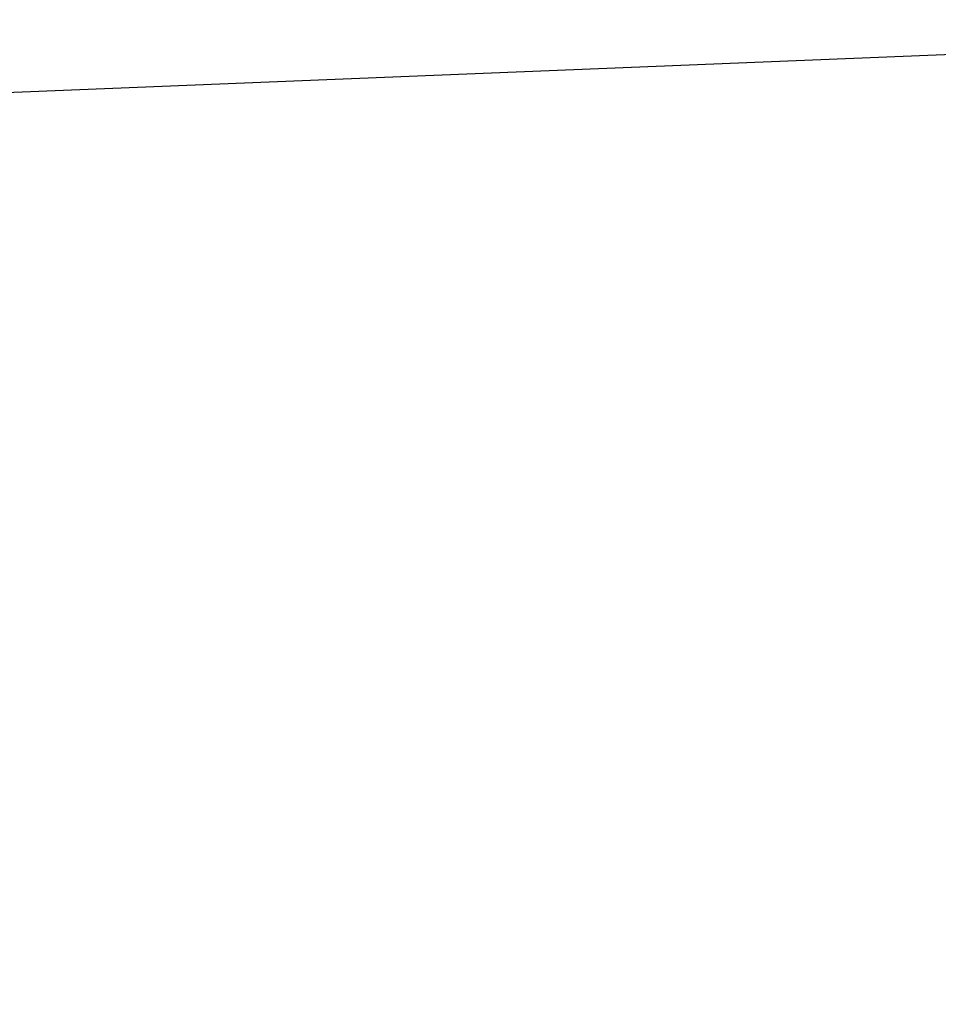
# Model space of a CAD drawing. Header units: millimetres. Extents: x 8 to 1185, y 12 to 953.
# Tile 84 of 468: x 47.59636 to 47.596787, y 952.645182 to 952.645639. Entities that reach past the tile are written whole.
import ezdxf

# ---------------------------------------------------------------- set-up
doc = ezdxf.new("R2010")
doc.units = ezdxf.units.MM

msp = doc.modelspace()

# ---------------------------------------------------------------- linework, layer by layer
at = {"color": 7, "linetype": 'Continuous', "lineweight": 30}
msp.add_line((47.5971924, 952.64563912), (47.5929669, 952.64546796), dxfattribs=at)
at = {"color": 252, "linetype": 'Continuous', "lineweight": 0}
msp.add_open_spline([(47.5929669, 952.64546796), (47.52967978, 952.64355848), (47.37517583, 952.63889685), (47.20572237, 952.61593349), (47.07333678, 952.57861365), (47.01233837, 952.53222549), (46.99846428, 952.48232466), (47.01919006, 952.43336477), (47.07292629, 952.37935327), (47.15601657, 952.32035415), (47.26737137, 952.25653313), (47.42507016, 952.17864242), (47.65504058, 952.08372503), (47.91805705, 951.98078335), (48.16631638, 951.90435159), (48.32956338, 951.80547006), (48.46530049, 951.68194714), (48.55047867, 951.57630451), (48.61255399, 951.47522275), (48.65403013, 951.40006116), (48.69780076, 951.32204172), (48.74452333, 951.2442748), (48.82348624, 951.14407384), (48.91378422, 950.97089152), (48.95722059, 950.72522711), (48.99594087, 950.46614566), (49.03391074, 950.13965162), (49.09071446, 949.65360449), (49.14078962, 949.00591037), (49.17034134, 948.45806042), (49.18872102, 948.04401666), (49.19804019, 947.79411489), (49.20694978, 947.53490343), (49.21484034, 947.26726208), (49.22264848, 946.99104893), (49.22945727, 946.70585175), (49.23554973, 946.41165798), (49.2514667, 945.61267379), (49.25918126, 944.32561707), (49.23287404, 942.57098982), (49.18149384, 941.42454142), (49.15615315, 940.85911373)], degree=3, knots=[0, 0, 0, 0, 0.034198, 0.083488, 0.13309, 0.18362, 0.218728, 0.253344, 0.287524, 0.321577, 0.355608, 0.389531, 0.436709, 0.487383, 0.514097, 0.541761, 0.555809, 0.569931, 0.575687, 0.581483, 0.587194, 0.592685, 0.597891, 0.609122, 0.624267, 0.633215, 0.643166, 0.664362, 0.689291, 0.717953, 0.727101, 0.736639, 0.746491, 0.756682, 0.767154, 0.777966, 0.789155, 0.800633, 0.868854, 0.935319, 1, 1, 1, 1], dxfattribs=at)

doc.saveas('drawing.dxf')
